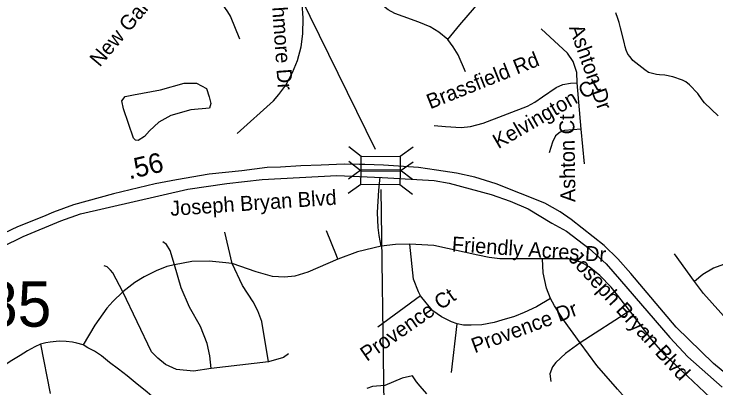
# Model space of a CAD drawing. Extents: x 1662474 to 1856135, y 779280 to 917889.
# Drawn here: x 1743063 to 1747522, y 861715 to 864090 of the extents above; entities that cross this region are included whole.
import ezdxf

# ---------------------------------------------------------------- set-up
doc = ezdxf.new("R2010")
doc.units = 0
for name, color, linetype in [('Cogo Default Point CELL', 7, 'Continuous'), ('Exist Hydrographic Misc Water Feature', 7, 'Continuous'), ('Exist Hydrographic Pond Under 1500 Sq Ft', 7, 'Continuous'), ('Exist Road Non-System Type 51', 7, 'Continuous'), ('Exist Road Non-System Type 51 Label', 7, 'Continuous'), ('Exist Road Secondary Mileage Tenths English Label', 7, 'Continuous'), ('Exist Road Secondary Structure Standard Bridge CELL', 7, 'Continuous'), ('Exist Road Secondary Structure Standard Bridge Number Label', 7, 'Continuous'), ('Exist Road Secondary Type 51 Divided Attributed', 7, 'Continuous'), ('Exist Road Secondary Type 51 Label', 7, 'Continuous')]:
    doc.layers.add(name, color=color, linetype=linetype)

msp = doc.modelspace()

# ---------------------------------------------------------------- linework, layer by layer
at = {"layer": 'Exist Hydrographic Misc Water Feature'}
msp.add_lwpolyline([(1747535.2, 863443.3), (1747447.9, 863526.3), (1747434.2, 863544.5), (1747406.5, 863584.7), (1747353, 863641.1), (1747331, 863659.4), (1747309.1, 863669.4), (1747247.4, 863692), (1747197.3, 863702.4), (1747163.5, 863704.7), (1747143.4, 863707), (1747117.6, 863713.1), (1747093.6, 863719.3), (1747069.6, 863735.6), (1747012, 863780), (1746994.1, 863796), (1746976.3, 863818.3), (1746962.5, 863836.4), (1746950.7, 863860.4), (1746944.9, 863882.6), (1746939.2, 863912.6), (1746915.8, 864002.8), (1746906.2, 864036.9), (1746898.2, 864063), (1746886.7, 864097.1)], dxfattribs=at)
at = {"layer": 'Exist Hydrographic Pond Under 1500 Sq Ft'}
for points in [[(1743820.7, 863300.9), (1743758.5, 863487.6), (1743747.2, 863538.5), (1743769.8, 863566.8), (1743820.7, 863578.1), (1743993.4, 863609.2), (1744143.4, 863651.7), (1744222.6, 863651.7), (1744284.9, 863617.7), (1744301.9, 863564), (1744313.2, 863521.6), (1744304.7, 863493.3), (1744185.8, 863482), (1744058.5, 863445.2), (1743982.1, 863402.7), (1743922.6, 863349), (1743891.5, 863312.2), (1743851.9, 863286.8), (1743834.9, 863289.6), (1743820.7, 863300.9)], [(1745620, 861754.2), (1745594.7, 861792.1), (1745529, 861777), (1745417.7, 861731.5), (1745339.3, 861723.9), (1745303.8, 861711.2)], [(1745685.8, 861678.4), (1745642.8, 861726.4), (1745620, 861754.2)]]:
    msp.add_lwpolyline(points, dxfattribs=at)
at = {"layer": 'Exist Road Non-System Type 51'}
for p, q in [((1746665.5, 863359.4), (1746640.5, 863654.1)), ((1746687.2, 863139.7), (1746665.5, 863359.4)), ((1744448.8, 862506.1), (1744400.9, 862705.6)), ((1747384.4, 862390.6), (1747258.1, 862568)), ((1745644.8, 862300.1), (1745373.1, 862101.1)), ((1746974.1, 862205.6), (1746658.1, 862000.6)), ((1745842.4, 861812.7), (1745877, 862121.9)), ((1743231.1, 861993.2), (1743292.4, 861678.9)), ((1744678.6, 861881.4), (1744314.9, 861838.9))]:
    msp.add_line(p, q, dxfattribs=at)
for points in [[(1745819, 863927.9), (1745895.6, 864021), (1745987.2, 864130.2), (1746049.8, 864208.4), (1746084.1, 864255.4), (1746110.4, 864291.7), (1746141.6, 864340.7), (1746162.1, 864375.6), (1746183.1, 864434.9), (1746199.9, 864526), (1746202, 864600.9), (1746173.1, 865112.6)], [(1744480.2, 863331.9), (1744710.6, 863538.4), (1744745, 863578.2), (1744789.1, 863639.4), (1744832.6, 863718.4), (1744863.4, 863795.4), (1744886.5, 863882.8), (1744897.2, 863964.9), (1744899.9, 864063.9), (1744893.1, 864156.4), (1744872.9, 864255.4), (1744848.8, 864359.9), (1744813.6, 864436), (1744739.5, 864548.4), (1744562.4, 864731.5)], [(1745819, 863927.9), (1745760.5, 863974.9), (1745705.4, 864008.4), (1745635.1, 864038.4), (1745534.5, 864075.1), (1745481.2, 864093.8), (1745438.5, 864116.4), (1745409.1, 864139.7), (1745371.5, 864172.2), (1745315.4, 864255.2), (1745293.4, 864301.9), (1745276, 864366.9), (1745270.2, 864426.5), (1745268.1, 864458), (1745277.6, 864512.9), (1745296.8, 864564.6), (1745318.5, 864618.7), (1745367.6, 864699.8)], [(1744496.5, 863930.2), (1744437.6, 864076.4), (1744420.9, 864104.2), (1744356.1, 864202.4), (1744286.8, 864298.2), (1744262.6, 864323.7), (1744208.4, 864374.6)], [(1746640.5, 863654.1), (1746638.4, 863717.9), (1746615.6, 863788.5), (1746579.1, 863841.8), (1746410.4, 863996.9)], [(1745930.4, 863722.6), (1745884.6, 863831), (1745853.4, 863882.8), (1745819, 863927.9)], [(1745731.1, 863382.4), (1745804.1, 863375.4), (1745904.1, 863369.1), (1745963.4, 863375.1), (1746043.6, 863396.9), (1746323.8, 863504.5), (1746370.8, 863530.2), (1746420.6, 863564.6), (1746506.1, 863622.9), (1746549.8, 863643.1), (1746596.8, 863652.2), (1746640.5, 863654.1)], [(1746665.5, 863359.4), (1746559.1, 863350.2), (1746531.1, 863339.4), (1746503, 863315.8), (1746484.4, 863276.2), (1746461.2, 863209.5)], [(1745394.6, 862616.6), (1745381.8, 862684.4), (1745376.2, 862735.2), (1745372.1, 862830.5), (1745379.4, 862971.7), (1745389.6, 863053.1)], [(1745119.6, 862532.6), (1745112.2, 862555.7), (1745047.6, 862712.7)], [(1744082.9, 862496.9), (1744055.6, 862587.5), (1744030.6, 862626.4), (1744008.4, 862644.2)], [(1745577.1, 862629.2), (1745487, 862627.1), (1745394.6, 862616.6)], [(1745644.8, 862300.1), (1745632.1, 862326.6), (1745599.9, 862406.6), (1745577.1, 862629.2)], [(1746420.6, 862534.7), (1746148.9, 862534.7), (1746081.2, 862543.1), (1746009.4, 862558.9), (1745729, 862619.8), (1745577.1, 862629.2)], [(1745394.6, 862616.6), (1745245.4, 862579.9), (1745119.6, 862532.6)], [(1746470.8, 862283.5), (1746445.9, 862349.4), (1746424.9, 862446), (1746420.6, 862534.7)], [(1746974.1, 862205.6), (1746857.1, 862354.4), (1746783.4, 862428.4), (1746716.6, 862484.6), (1746663.4, 862514.8), (1746587.2, 862534.7), (1746420.6, 862534.7)], [(1743754, 862325.2), (1743689.9, 862445.8), (1743675.5, 862463.1), (1743653.5, 862483.8), (1743635.4, 862491.4)], [(1744082.9, 862496.9), (1744033.8, 862485.9), (1743965.2, 862458.9), (1743890.1, 862421.1), (1743829.4, 862384.4), (1743754, 862325.2)], [(1744448.8, 862506.1), (1744387.9, 862512.4), (1744301.5, 862521.1), (1744192.4, 862517.7), (1744082.9, 862496.9)], [(1744314.9, 861838.9), (1744305.6, 861918.7), (1744289.4, 861996.9), (1744247.4, 862106.4), (1744178.4, 862228.2), (1744123.9, 862351.2), (1744082.9, 862496.9)], [(1745119.6, 862532.6), (1744928.8, 862450.2), (1744846.1, 862425), (1744781.2, 862418.4), (1744705.1, 862423.7), (1744599.9, 862452.6), (1744448.8, 862506.1)], [(1744678.6, 861881.4), (1744637.9, 862136.9), (1744611.4, 862205.4), (1744582.1, 862261.2), (1744514.9, 862365.4), (1744448.8, 862506.1)], [(1747965.4, 862498.2), (1747695.6, 862514.8), (1747624, 862509.8), (1747570.6, 862498.2), (1747506.1, 862475.7), (1747438.4, 862434.7), (1747384.4, 862390.6)], [(1748341.6, 861921.4), (1748308.5, 861874.1), (1748268.6, 861840), (1748201.6, 861811.6), (1748126.9, 861804.2), (1748063.4, 861819.2), (1747992, 861855.4), (1747878.4, 861916.1), (1747760.5, 861994), (1747682.2, 862061.5), (1747608.2, 862130.8), (1747442.6, 862314.8), (1747384.4, 862390.6)], [(1743754, 862325.2), (1743689.9, 862263.6), (1743652.9, 862221.9), (1743575.5, 862114), (1743502.6, 861988.5)], [(1744314.9, 861838.9), (1744203.9, 861820.6), (1744094.6, 861833.2), (1744025.6, 861864.4), (1743976.6, 861904.2), (1743936.4, 861944.2), (1743754, 862325.2)], [(1745877, 862121.9), (1745841.4, 862134.8), (1745778.4, 862166.2), (1745723.5, 862204.5), (1745681, 862255.4), (1745644.8, 862300.1)], [(1746470.8, 862283.5), (1746382.2, 862230.5), (1746303, 862195.1), (1746241.6, 862168.1), (1746162.4, 862144.9), (1746113.5, 862130.5), (1746035.4, 862116.9), (1745966.5, 862112.9), (1745918.5, 862113.4), (1745877, 862121.9)], [(1746658.1, 862000.6), (1746552.9, 862148.1), (1746496.8, 862236.9), (1746470.8, 862283.5)], [(1747781.1, 861448.1), (1747669.6, 861524.2), (1747485.4, 861654.4), (1747197.8, 861926.4), (1747114.6, 862019.8), (1746974.1, 862205.6)], [(1743502.6, 861988.5), (1743462.4, 861999.2), (1743435.1, 862005.6), (1743394.9, 862010.6), (1743349.5, 862012.9), (1743291.8, 862006.4), (1743264.5, 862001.7), (1743231.1, 861993.2)], [(1746658.1, 862000.6), (1746566.2, 861934.8), (1746504.1, 861877.2), (1746484.4, 861848.1), (1746466.5, 861805.6), (1746472.6, 861756.5)], [(1747300.9, 861191.9), (1747303, 861245), (1747285.4, 861317.9), (1747257.4, 861355.5), (1746977, 861616.9), (1746895.6, 861706.4), (1746764.4, 861858.6), (1746658.1, 862000.6)], [(1743231.1, 861993.2), (1743195.8, 861976.8), (1743149, 861950.5), (1743101, 861920.6), (1743038.5, 861883), (1742968.6, 861836.4), (1742891.9, 861789.4)], [(1744075, 861457.9), (1744068.6, 861485.9), (1744055.9, 861520.9), (1744035.9, 861557), (1743992.4, 861612.9), (1743952.6, 861649.2), (1743907.5, 861688), (1743832.8, 861749.9), (1743780.5, 861791.7), (1743725.6, 861833.7), (1743668.6, 861877.5), (1743617.5, 861918.2), (1743573.1, 861947.9), (1743545.1, 861963.9), (1743531.1, 861969.4), (1743502.6, 861988.5)], [(1744806.1, 861930.8), (1744775, 861908.5), (1744678.6, 861881.4)]]:
    msp.add_lwpolyline(points, dxfattribs=at)
at = {"layer": 'Exist Road Secondary Structure Standard Bridge CELL'}
for p, q in [((1745268.5, 863186.2), (1745189.4, 863246.8)), ((1745597.3, 863245.2), (1745516.4, 863185.8)), ((1745268.8, 863093.1), (1745190.3, 863154.2)), ((1745598.2, 863150.1), (1745516.7, 863091.2)), ((1745267.4, 863101.3), (1745186.5, 863041.9)), ((1745594.4, 863038.3), (1745515.2, 863098.9)), ((1745266.7, 863008.2), (1745185.2, 862949.3)), ((1745593, 862943.2), (1745514.5, 863004.3))]:
    msp.add_line(p, q, dxfattribs=at)
for points in [[(1745515.2, 863098.9), (1745267.4, 863100.9), (1745268.6, 863187.7), (1745516.4, 863185.8)], [(1745514.5, 863004.3), (1745266.7, 863007.8), (1745268.8, 863094.6), (1745516.7, 863091.2)]]:
    msp.add_lwpolyline(points, close=True, dxfattribs=at)
at = {"layer": 'Exist Road Secondary Structure Standard Bridge Number Label'}
for p, q in [((1745359.7, 863229.7), (1744015.9, 865958.6)), ((1745392.4, 862976.3), (1745433.2, 860059.1))]:
    msp.add_line(p, q, dxfattribs=at)
at = {"layer": 'Exist Road Secondary Type 51 Divided Attributed'}
for points in [[(1745410.5, 863131), (1745291.1, 863135), (1745256.5, 863135.4), (1745160.2, 863136.5), (1745013.9, 863129.6), (1744884, 863126.7), (1744755, 863117.1), (1744670.1, 863114.5), (1744509.4, 863094.5), (1744302.2, 863073.7), (1744094, 863038.1), (1743959.1, 863011), (1743694.2, 862947.8), (1743441.5, 862878.5)], [(1747662, 861741.7), (1747505.7, 861870.3), (1747268.7, 862100.2), (1746980.7, 862442.4), (1746898.9, 862534.8), (1746810.8, 862619.1), (1746601.5, 862785.9), (1746533.1, 862832.9), (1746434.7, 862888.4), (1746124.8, 863011.2), (1745989.6, 863053.5), (1745874.1, 863079.4), (1745747.4, 863098.9), (1745633, 863114.6), (1745410.5, 863131)], [(1743486, 862820.2), (1744166.1, 862977.6), (1744414.9, 863014.2), (1744639, 863039.8), (1745112.4, 863063.7), (1745400.3, 863052.6)], [(1745400.3, 863052.6), (1745731.7, 863033), (1745827, 863016.2), (1746093.2, 862943.3), (1746213.7, 862901.3), (1746329.5, 862853.8), (1746478.8, 862762.3), (1746573.3, 862710.9), (1746716.2, 862601.6), (1746825.3, 862503.6), (1746909, 862406.2), (1747229.4, 862035.4), (1747343, 861911.7), (1747561.2, 861721)], [(1743441.5, 862878.5), (1743313.1, 862831.9), (1743249.9, 862805.2), (1743084.4, 862739.5), (1742872.3, 862639.2), (1742709.3, 862552), (1742576.7, 862481.8), (1742499, 862443.7)], [(1742526.8, 862373.5), (1742635, 862435.3), (1742852.5, 862546.7), (1743119.8, 862677.9), (1743361, 862776.6), (1743486, 862820.2)]]:
    msp.add_lwpolyline(points, dxfattribs=at)

# ---------------------------------------------------------------- texts
at = {"layer": 'Cogo Default Point CELL'}
msp.add_text('2085', height=288, dxfattribs=at).set_placement((1742443.2, 862104.1))
at = {"layer": 'Exist Road Non-System Type 51 Label'}
for s, rotation, p in [('New Garden Rd', 49.9548, (1743607.1, 863749.3)), ('Strathmore Dr', 274.1025, (1744682.7, 864401)), ('Ashton Dr', 289.4638, (1746586.9, 864004.2)), ('Brassfield Rd', 21.8135, (1745706.7, 863484.8)), ('Kelvington Ct', 30.1872, (1746139.2, 863231.1)), ('Ashton Ct', 90.8675, (1746629.4, 862895.8)), ('Friendly Acres Dr', 356.0112, (1745841.7, 862582.8)), ('Provence Ct', 34.8402, (1745304.1, 861880.2)), ('Provence Dr', 20.2539, (1745989, 861935))]:
    msp.add_text(s, height=95, rotation=rotation, dxfattribs=at).set_placement(p)
at = {"layer": 'Exist Road Secondary Mileage Tenths English Label'}
msp.add_text('.56', height=125, rotation=13.1245, dxfattribs=at).set_placement((1743794.9, 863039.4))
at = {"layer": 'Exist Road Secondary Type 51 Label'}
for rotation, p in [(3.8956, (1744057.6, 862807.7)), (312.5778, (1746579.6, 862533.5))]:
    msp.add_text('Joseph Bryan Blvd', height=95, rotation=rotation, dxfattribs=at).set_placement(p)

doc.saveas('drawing.dxf')
